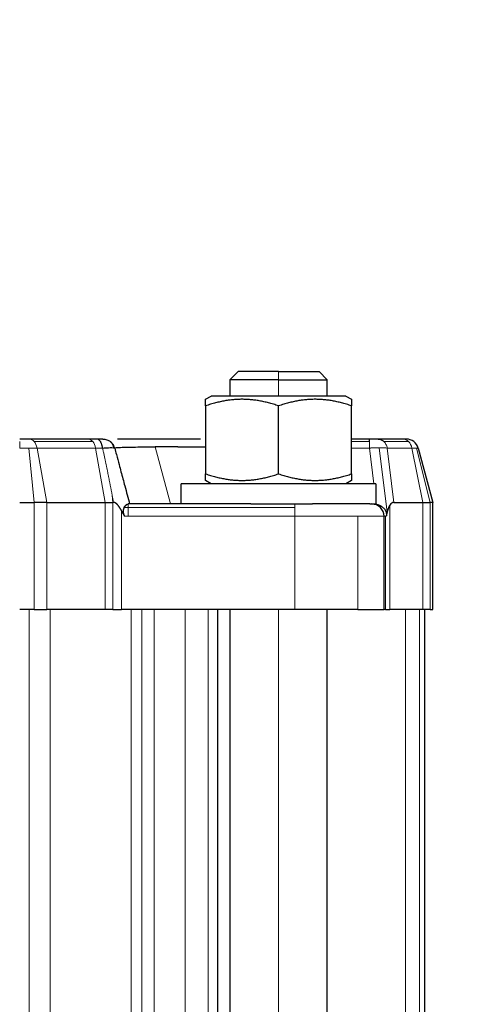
# Model space of a CAD drawing. Header units: inches. Extents: x 0 to 20790, y -12 to 14700.
# Tile 328 of 441: x 9191 to 9246, y 11954 to 12075. Entities that reach past the tile are written whole.
import ezdxf

# ---------------------------------------------------------------- set-up
doc = ezdxf.new("R2010")
doc.units = ezdxf.units.IN
doc.layers.add('1', color=7, linetype='Continuous', true_color=0xffffff)
doc.layers.add('254', color=7, linetype='Continuous', true_color=0xffffff)
doc.styles.add('latin_extended', font='simplex.shx')
doc.dimstyles.get("Standard").update_dxf_attribs({"dimtxt": 0.18, "dimasz": 0.18, "dimexe": 0.18, "dimexo": 0.0625, "dimgap": 0.09, "dimtad": 0, "dimtih": 1, "dimtoh": 1, "dimdec": 4, "dimzin": 0, "dimdsep": 46, "dimtxsty": 'Standard', "dimcen": 0.09, "dimadec": 0, "dimazin": 0, "dimtfac": 1, "dimtdec": 4, "dimtofl": 0, "dimtmove": 0, "dimatfit": 3, "dimfxl": 1, "dimtolj": 1, "dimtzin": 0, "dimarcsym": 0})

# ---------------------------------------------------------------- blocks, each defined once
blk = doc.blocks.new('_U0')
at = {"layer": '254', "color": 3, "linetype": 'Continuous', "lineweight": 13, "transparency": 16777216}
for p, q in [((8993.8, 11800.44), (8993.8, 13273.44)), ((11436.85, 10385.83), (11436.85, 13273.44)), ((9116.3, 13238.44), (11314.35, 13238.44))]:
    blk.add_line(p, q, dxfattribs=at)
at = {"layer": '254', "color": 3, "transparency": 16777216}
for points in [[(9116.3, 13258.86), (9116.3, 13218.02), (8993.8, 13238.44)], [(11314.35, 13218.02), (11314.35, 13258.86), (11436.85, 13238.44)]]:
    blk.add_solid(points, dxfattribs=at)
at = {"layer": 'Defpoints', "color": 0, "transparency": 16777216}
for p in [(11436.85, 13238.44), (8993.8, 11765.44), (11436.85, 10350.83)]:
    blk.add_point(p, dxfattribs=at)
at = {"layer": '254', "color": 2, "lineweight": 13, "transparency": 16777216, "insert": (9999.49, 13422.19), "char_height": 122.5, "attachment_point": 1, "style": 'latin_extended'}
blk.add_mtext('\\A1;2443', dxfattribs=at)

msp = doc.modelspace()

# ---------------------------------------------------------------- linework, layer by layer
at = {"layer": '1', "color": 2, "linetype": 'Continuous', "lineweight": 25}
for p, q in [((9217.798, 12031.742), (9216.798, 12030.742)), ((9222.798, 12031.742), (9217.798, 12031.742)), ((9222.798, 12031.742), (9227.798, 12031.742)), ((9228.798, 12030.742), (9227.798, 12031.742)), ((9222.798, 12030.742), (9216.798, 12030.742)), ((9216.798, 12030.742), (9216.798, 12028.742)), ((9222.798, 12030.742), (9228.798, 12030.742)), ((9228.798, 12028.742), (9228.798, 12030.742)), ((9213.795, 12028.336), (9214.498, 12028.742)), ((9231.098, 12028.742), (9214.498, 12028.742)), ((9231.098, 12028.742), (9231.8, 12028.336)), ((9213.795, 12027.532), (9213.795, 12019.151)), ((9222.798, 12019.151), (9222.798, 12027.532)), ((9231.8, 12019.151), (9231.8, 12027.532)), ((9192.06, 12023.442), (9190.887, 12023.442)), ((9199.282, 12023.442), (9192.06, 12023.442)), ((9200.404, 12023.442), (9199.282, 12023.442)), ((9233.992, 12023.442), (9231.8, 12023.442)), ((9233.992, 12023.132), (9233.992, 12023.441)), ((9238.133, 12023.442), (9235.092, 12023.442)), ((9238.557, 12023.442), (9238.133, 12023.442)), ((9240.006, 12022.33), (9241.798, 12015.642)), ((9214.498, 12017.942), (9213.795, 12018.347)), ((9231.8, 12018.347), (9231.098, 12017.942)), ((9234.798, 12017.942), (9210.798, 12017.942)), ((9210.798, 12015.442), (9210.798, 12017.942)), ((9234.798, 12017.942), (9234.798, 12015.442)), ((9190.887, 12015.642), (9192.672, 12015.642)), ((9194.221, 12015.642), (9192.672, 12015.642)), ((9194.221, 12015.642), (9201.444, 12015.642)), ((9201.444, 12015.642), (9202.373, 12015.642)), ((9202.45, 12015.642), (9202.373, 12015.642)), ((9237.017, 12015.642), (9240.594, 12015.642)), ((9240.594, 12015.642), (9241.487, 12015.642)), ((9241.798, 12015.642), (9241.487, 12015.642)), ((9241.798, 12002.442), (9241.798, 12015.642)), ((9219.37, 12015.442), (9204.257, 12015.442)), ((9219.37, 12015.442), (9226.992, 12015.442)), ((9234.041, 12015.442), (9226.992, 12015.442)), ((9234.041, 12015.442), (9234.798, 12015.442)), ((9235.798, 12002.442), (9235.798, 12013.942)), ((9192.672, 12002.442), (9190.887, 12002.442)), ((9192.672, 12002.442), (9194.221, 12002.442)), ((9201.444, 12002.442), (9194.221, 12002.442)), ((9202.373, 12002.442), (9201.444, 12002.442)), ((9202.373, 12002.442), (9203.444, 12002.442)), ((9224.798, 12002.442), (9203.444, 12002.442)), ((9215.298, 11875.442), (9215.298, 12002.442)), ((9216.798, 12002.44), (9216.798, 11875.443)), ((9232.576, 12002.442), (9224.798, 12002.442)), ((9228.798, 11875.443), (9228.798, 12002.44)), ((9232.576, 12002.442), (9235.798, 12002.442)), ((9235.984, 12002.442), (9235.798, 12002.442)), ((9235.984, 12002.442), (9236.52, 12002.442)), ((9240.594, 12002.442), (9236.52, 12002.442)), ((9241.487, 12002.442), (9240.594, 12002.442)), ((9240.798, 12002.442), (9240.798, 11875.442)), ((9241.487, 12002.442), (9241.798, 12002.442))]:
    msp.add_line(p, q, dxfattribs=at)
at = {"layer": '1', "color": 110, "linetype": 'Continuous', "lineweight": 13}
for p, q in [((9222.798, 12031.742), (9222.798, 12030.742)), ((9222.798, 12028.742), (9222.798, 12030.742)), ((9190.887, 12022.33), (9190.887, 12023.132)), ((9192.669, 12023.132), (9199.891, 12023.132)), ((9231.8, 12023.132), (9233.992, 12023.132)), ((9235.786, 12023.132), (9238.827, 12023.132)), ((9192.032, 12022.33), (9190.887, 12022.33)), ((9192.032, 12022.33), (9193.026, 12022.33)), ((9192.672, 12015.642), (9192.032, 12022.33)), ((9193.026, 12022.33), (9200.249, 12022.33)), ((9193.026, 12022.33), (9194.221, 12015.642)), ((9201.11, 12022.33), (9200.249, 12022.33)), ((9200.249, 12022.33), (9201.444, 12015.642)), ((9207.581, 12022.473), (9209.465, 12015.442)), ((9231.8, 12022.33), (9233.992, 12022.33)), ((9233.992, 12022.33), (9234.533, 12017.942)), ((9236.177, 12014.431), (9235.199, 12022.366)), ((9236.192, 12022.33), (9239.233, 12022.33)), ((9236.192, 12022.33), (9237.017, 12015.642)), ((9239.806, 12022.33), (9239.233, 12022.33)), ((9239.233, 12022.33), (9240.594, 12015.642)), ((9239.806, 12022.33), (9240.006, 12022.33)), ((9241.487, 12015.642), (9239.806, 12022.33)), ((9192.672, 12015.642), (9192.672, 12002.442)), ((9194.221, 12002.442), (9194.221, 12015.642)), ((9201.444, 12015.642), (9201.444, 12002.442)), ((9202.373, 12015.642), (9202.289, 12016.518)), ((9202.373, 12015.642), (9202.373, 12002.442)), ((9234.798, 12015.793), (9234.844, 12015.414)), ((9240.594, 12002.442), (9240.594, 12015.642)), ((9241.487, 12015.642), (9241.487, 12002.442)), ((9203.444, 12002.442), (9203.444, 12014.613)), ((9204.257, 12015.002), (9203.762, 12015.002)), ((9204.257, 12015.442), (9204.257, 12015.002)), ((9204.257, 12013.942), (9204.257, 12015.002)), ((9204.257, 12015.002), (9224.798, 12015.002)), ((9224.798, 12015.002), (9224.798, 12015.442)), ((9224.798, 12015.002), (9224.798, 12013.942)), ((9236.52, 12002.442), (9236.52, 12015.304)), ((9203.801, 12013.942), (9204.257, 12013.942)), ((9204.257, 12013.942), (9224.798, 12013.942)), ((9224.798, 12013.942), (9224.798, 12002.442)), ((9224.798, 12013.942), (9232.576, 12013.942)), ((9235.798, 12013.942), (9232.576, 12013.942)), ((9232.576, 12013.942), (9232.576, 12002.442)), ((9235.798, 12013.942), (9235.984, 12013.942)), ((9236.075, 12013.942), (9235.984, 12013.942)), ((9235.984, 12013.942), (9235.984, 12002.442)), ((9192.046, 11875.442), (9192.046, 12002.442)), ((9194.641, 12002.442), (9194.641, 11875.442)), ((9204.626, 12002.442), (9204.626, 11875.442)), ((9205.924, 11875.442), (9205.924, 12002.442)), ((9207.455, 11875.442), (9207.455, 12002.442)), ((9211.298, 12002.442), (9211.298, 11875.442)), ((9214.126, 11875.442), (9214.126, 12002.442)), ((9222.798, 11875.443), (9222.798, 12002.44)), ((9238.455, 12002.442), (9238.455, 11875.442)), ((9240.189, 11875.442), (9240.189, 12002.442))]:
    msp.add_line(p, q, dxfattribs=at)
at = {"layer": '1', "color": 2, "linetype": 'Continuous', "lineweight": 25}
for centre, start, end in [((9238.557, 12021.942), 52.5, 90), ((9238.557, 12021.942), 15, 52.5), ((9234.298, 12013.942), 45, 90), ((9234.298, 12013.942), 0, 45)]:
    msp.add_arc(centre, 1.5, start, end, dxfattribs=at)
at = {"layer": '1', "color": 110, "linetype": 'Continuous', "lineweight": 13}
for centre, major_axis, ratio, start_param, end_param in [((9192.06, 12021.942), (0, 1.5), 0.6667949, 5.6286868, 6.2831853), ((9192.06, 12021.942), (0, -1.5), 0.6667949, 1.8325957, 2.4870942), ((9199.282, 12021.942), (0, -1.5), 0.6667949, 2.4870942, 3.1415927), ((9199.282, 12021.942), (0, -1.5), 0.6667949, 1.8325957, 2.4870942), ((9238.133, 12021.942), (0, -1.5), 0.7592566, 2.4870942, 3.1415927), ((9238.133, 12021.942), (0, -1.5), 0.7592566, 1.8325957, 2.4870942)]:
    msp.add_ellipse(centre, major_axis=major_axis, ratio=ratio, start_param=start_param, end_param=end_param, dxfattribs=at)
at = {"layer": '1', "color": 2, "linetype": 'Continuous', "lineweight": 25}
msp.add_ellipse((9236.149, 12004.05), major_axis=(0.893, 11.59), ratio=0.1686542, start_param=0.0129914, end_param=0.2550427, dxfattribs=at)
for points, weights, degree in [([(9213.795, 12027.532), (9213.795, 12028.336), (9213.795, 12028.336)], [1, 1.07729320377, 1.07735022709], 2), ([(9222.798, 12027.532), (9218.297, 12029.032), (9213.795, 12027.532)], [1, 1.15470053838, 1], 2), ([(9231.8, 12027.532), (9227.299, 12029.032), (9222.798, 12027.532)], [1, 1.15470053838, 1], 2), ([(9231.8, 12028.336), (9231.8, 12027.532)], [1.07735026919, 1], 1), ([(9201.11, 12022.33), (9200.964, 12023.442), (9200.404, 12023.442)], [0.795987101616, 0.660239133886, 0.870087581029], 2), ([(9213.795, 12018.347), (9213.795, 12019.151)], [1.07735026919, 1], 1), ([(9213.795, 12019.151), (9218.297, 12017.651), (9222.798, 12019.151)], [1, 1.15470053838, 1], 2), ([(9222.798, 12019.151), (9227.299, 12017.651), (9231.8, 12019.151)], [1, 1.15470053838, 1], 2), ([(9231.8, 12019.151), (9231.8, 12018.347), (9231.8, 12018.347)], [1, 1.07729320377, 1.07735022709], 2)]:
    msp.add_rational_spline(points, weights, degree=degree, dxfattribs=at)
for points, knots in [([(9201.147, 12023.442), (9201.146, 12023.442), (9201.143, 12023.442), (9201.116, 12023.442), (9201.064, 12023.442), (9200.924, 12023.442), (9200.851, 12023.442), (9200.705, 12023.442), (9200.637, 12023.442), (9200.513, 12023.442), (9200.459, 12023.442), (9200.404, 12023.442)], [0, 0, 0, 0, 0.1024898, 0.1024898, 0.4491632, 0.4491632, 0.6967871, 0.6967871, 0.8736613, 0.8736613, 1, 1, 1, 1]), ([(9201.147, 12023.442), (9201.229, 12023.442), (9201.31, 12023.435), (9201.472, 12023.408), (9201.551, 12023.388), (9201.706, 12023.336), (9201.782, 12023.303), (9201.926, 12023.226), (9201.995, 12023.181), (9202.06, 12023.132)], [0, 0, 0, 0, 0.25, 0.25, 0.5, 0.5, 0.75, 0.75, 1, 1, 1, 1]), ([(9202.596, 12022.33), (9202.539, 12022.541), (9202.384, 12022.838), (9202.146, 12023.065), (9202.06, 12023.131)], [0, 0, 0, 0, 0.6666656, 1, 1, 1, 1]), ([(9213.182, 12023.442), (9211.699, 12023.442), (9207.896, 12023.442), (9204.635, 12023.442), (9203.162, 12023.442), (9202.946, 12023.442)], [0, 0, 0, 0, 0.3302552, 0.8934633, 1, 1, 1, 1]), ([(9235.092, 12023.442), (9234.993, 12023.442), (9234.756, 12023.442), (9234.367, 12023.442), (9234.103, 12023.442), (9233.992, 12023.442)], [0, 0, 0, 0, 0.3659698, 0.7358208, 1, 1, 1, 1]), ([(9235.092, 12023.442), (9235.154, 12023.442), (9235.216, 12023.435), (9235.339, 12023.408), (9235.4, 12023.388), (9235.517, 12023.336), (9235.574, 12023.303), (9235.684, 12023.226), (9235.736, 12023.181), (9235.786, 12023.132)], [0, 0, 0, 0, 0.25, 0.25, 0.5, 0.5, 0.75, 0.75, 1, 1, 1, 1]), ([(9201.11, 12022.33), (9201.371, 12022.352), (9201.814, 12022.382), (9202.133, 12022.388), (9202.416, 12022.384), (9202.558, 12022.368), (9202.593, 12022.338), (9202.596, 12022.33)], [0, 0, 0, 0, 0.299997, 0.5449981, 0.5449981, 0.8879995, 1, 1, 1, 1]), ([(9202.596, 12022.33), (9202.589, 12022.355), (9202.903, 12022.409), (9204.535, 12022.461), (9206.527, 12022.473), (9207.582, 12022.473)], [0, 0, 0, 0, 0.2788402, 0.6692164, 1, 1, 1, 1]), ([(9202.596, 12022.33), (9202.667, 12022.062), (9202.739, 12021.794), (9202.921, 12021.117), (9203.03, 12020.708), (9203.218, 12020.007), (9203.296, 12019.715), (9203.531, 12018.839), (9203.687, 12018.256), (9204.043, 12016.928), (9204.242, 12016.185), (9204.441, 12015.442)], [0, 0, 0, 0, 0.116466, 0.116466, 0.2943263, 0.2943263, 0.4213693, 0.4213693, 0.6754554, 0.6754554, 1, 1, 1, 1]), ([(9209.831, 12022.466), (9209.813, 12022.466), (9209.778, 12022.466), (9209.726, 12022.467), (9209.674, 12022.467), (9209.622, 12022.467), (9209.571, 12022.468), (9209.519, 12022.468), (9209.468, 12022.468), (9209.416, 12022.468), (9209.365, 12022.469), (9209.314, 12022.469), (9209.263, 12022.469), (9209.213, 12022.469), (9209.162, 12022.47), (9209.112, 12022.47), (9209.061, 12022.47), (9209.011, 12022.47), (9208.961, 12022.47), (9208.912, 12022.471), (9208.862, 12022.471), (9208.812, 12022.471), (9208.763, 12022.471), (9208.714, 12022.471), (9208.665, 12022.471), (9208.616, 12022.471), (9208.567, 12022.472), (9208.519, 12022.472), (9208.47, 12022.472), (9208.422, 12022.472), (9208.374, 12022.472), (9208.326, 12022.472), (9208.278, 12022.472), (9208.231, 12022.472), (9208.183, 12022.472), (9208.136, 12022.472), (9208.089, 12022.473), (9208.042, 12022.473), (9207.995, 12022.473), (9207.948, 12022.473), (9207.902, 12022.473), (9207.856, 12022.473), (9207.809, 12022.473), (9207.763, 12022.473), (9207.718, 12022.473), (9207.672, 12022.473), (9207.626, 12022.473), (9207.596, 12022.473), (9207.581, 12022.473)], [0, 0, 0, 0, 0.0217261, 0.0434521, 0.065178, 0.0869039, 0.1086299, 0.130356, 0.1520821, 0.1738085, 0.1955351, 0.217262, 0.2389892, 0.2607167, 0.2824447, 0.3041731, 0.325902, 0.3476315, 0.3693616, 0.3910923, 0.4128237, 0.4345558, 0.4562887, 0.4780224, 0.4997571, 0.5214926, 0.5432291, 0.5649666, 0.5867051, 0.6084448, 0.6301856, 0.6519276, 0.6736709, 0.6954154, 0.7171613, 0.7389086, 0.7606572, 0.7824074, 0.8041591, 0.8259123, 0.8476671, 0.8694236, 0.8911818, 0.9129418, 0.9347035, 0.9564671, 0.9782326, 1, 1, 1, 1]), ([(9213.754, 12022.427), (9213.738, 12022.427), (9213.701, 12022.428), (9213.644, 12022.428), (9213.582, 12022.429), (9213.52, 12022.43), (9213.459, 12022.431), (9213.397, 12022.431), (9213.336, 12022.432), (9213.275, 12022.433), (9213.214, 12022.434), (9213.153, 12022.434), (9213.092, 12022.435), (9213.031, 12022.436), (9212.971, 12022.437), (9212.91, 12022.437), (9212.85, 12022.438), (9212.79, 12022.439), (9212.73, 12022.439), (9212.67, 12022.44), (9212.611, 12022.441), (9212.551, 12022.441), (9212.492, 12022.442), (9212.433, 12022.443), (9212.374, 12022.443), (9212.315, 12022.444), (9212.256, 12022.445), (9212.198, 12022.445), (9212.139, 12022.446), (9212.081, 12022.447), (9212.023, 12022.447), (9211.965, 12022.448), (9211.907, 12022.448), (9211.85, 12022.449), (9211.792, 12022.45), (9211.735, 12022.45), (9211.678, 12022.451), (9211.621, 12022.451), (9211.564, 12022.452), (9211.507, 12022.453), (9211.45, 12022.453), (9211.394, 12022.454), (9211.338, 12022.454), (9211.282, 12022.455), (9211.226, 12022.455), (9211.17, 12022.456), (9211.115, 12022.456), (9211.059, 12022.457), (9211.004, 12022.457), (9210.949, 12022.458), (9210.894, 12022.458), (9210.839, 12022.459), (9210.785, 12022.459), (9210.73, 12022.46), (9210.676, 12022.46), (9210.622, 12022.46), (9210.568, 12022.461), (9210.514, 12022.461), (9210.46, 12022.462), (9210.407, 12022.462), (9210.354, 12022.463), (9210.301, 12022.463), (9210.248, 12022.463), (9210.195, 12022.464), (9210.142, 12022.464), (9210.09, 12022.464), (9210.038, 12022.465), (9209.986, 12022.465), (9209.934, 12022.465), (9209.882, 12022.466), (9209.848, 12022.466), (9209.831, 12022.466)], [0, 0, 0, 0, 0.0114583, 0.0263854, 0.0413003, 0.0562031, 0.0710936, 0.085972, 0.1008383, 0.1156925, 0.1305347, 0.1453648, 0.1601828, 0.1749889, 0.189783, 0.2045652, 0.2193355, 0.2340939, 0.2488404, 0.2635751, 0.278298, 0.2930091, 0.3077084, 0.3223961, 0.337072, 0.3517363, 0.3663889, 0.3810299, 0.3956593, 0.4102772, 0.4248835, 0.4394783, 0.4540617, 0.4686336, 0.483194, 0.4977431, 0.5122808, 0.5268071, 0.5413222, 0.5558259, 0.5703184, 0.5847997, 0.5992698, 0.6137287, 0.6281764, 0.642613, 0.6570386, 0.6714531, 0.6858565, 0.700249, 0.7146304, 0.729001, 0.7433606, 0.7577093, 0.7720472, 0.7863742, 0.8006904, 0.8149959, 0.8292906, 0.8435746, 0.857848, 0.8721106, 0.8863627, 0.9006041, 0.914835, 0.9290553, 0.9432651, 0.9574645, 0.9716534, 0.9858319, 1, 1, 1, 1]), ([(9202.855, 12015.442), (9202.85, 12015.446), (9202.842, 12015.453), (9202.829, 12015.465), (9202.816, 12015.476), (9202.803, 12015.487), (9202.79, 12015.498), (9202.777, 12015.508), (9202.765, 12015.517), (9202.752, 12015.527), (9202.739, 12015.536), (9202.727, 12015.544), (9202.714, 12015.553), (9202.702, 12015.561), (9202.689, 12015.568), (9202.677, 12015.575), (9202.664, 12015.582), (9202.652, 12015.588), (9202.64, 12015.595), (9202.627, 12015.6), (9202.615, 12015.606), (9202.603, 12015.611), (9202.591, 12015.615), (9202.579, 12015.619), (9202.567, 12015.623), (9202.555, 12015.627), (9202.543, 12015.63), (9202.532, 12015.633), (9202.52, 12015.635), (9202.508, 12015.637), (9202.496, 12015.639), (9202.485, 12015.64), (9202.473, 12015.641), (9202.462, 12015.641), (9202.454, 12015.642), (9202.45, 12015.642)], [0, 0, 0, 0, 0.037567, 0.0745658, 0.1110041, 0.1468898, 0.1822312, 0.2170373, 0.251317, 0.28508, 0.3183364, 0.3510966, 0.3833717, 0.4151731, 0.4465129, 0.4774036, 0.5078583, 0.5378907, 0.5675151, 0.5967463, 0.6255998, 0.6540917, 0.6822387, 0.7100581, 0.7375679, 0.7647867, 0.7917335, 0.8184282, 0.844891, 0.8711429, 0.8972051, 0.9230994, 0.9488482, 0.9744741, 1, 1, 1, 1]), ([(9203.444, 12014.613), (9203.438, 12014.625), (9203.425, 12014.648), (9203.406, 12014.682), (9203.387, 12014.716), (9203.368, 12014.749), (9203.349, 12014.781), (9203.33, 12014.812), (9203.311, 12014.844), (9203.293, 12014.874), (9203.274, 12014.904), (9203.256, 12014.933), (9203.237, 12014.962), (9203.219, 12014.99), (9203.201, 12015.018), (9203.183, 12015.044), (9203.165, 12015.071), (9203.147, 12015.096), (9203.129, 12015.122), (9203.111, 12015.146), (9203.093, 12015.17), (9203.076, 12015.193), (9203.058, 12015.216), (9203.041, 12015.238), (9203.023, 12015.26), (9203.006, 12015.28), (9202.989, 12015.301), (9202.972, 12015.32), (9202.955, 12015.34), (9202.938, 12015.358), (9202.921, 12015.376), (9202.905, 12015.393), (9202.888, 12015.41), (9202.871, 12015.426), (9202.86, 12015.436), (9202.855, 12015.442)], [0, 0, 0, 0, 0.0387639, 0.0769793, 0.1146472, 0.1517692, 0.1883466, 0.2243809, 0.2598735, 0.2948262, 0.3292406, 0.3631184, 0.3964615, 0.4292719, 0.4615515, 0.4933025, 0.5245272, 0.5552279, 0.585407, 0.6150673, 0.6442114, 0.6728422, 0.7009629, 0.7285766, 0.7556867, 0.7822969, 0.808411, 0.8340329, 0.859167, 0.8838177, 0.9079899, 0.9316887, 0.9549195, 0.9776878, 1, 1, 1, 1]), ([(9203.444, 12014.613), (9203.457, 12014.59), (9203.483, 12014.542), (9203.522, 12014.47), (9203.562, 12014.397), (9203.601, 12014.323), (9203.641, 12014.248), (9203.681, 12014.173), (9203.721, 12014.097), (9203.761, 12014.019), (9203.787, 12013.968), (9203.801, 12013.942)], [0, 0, 0, 0, 0.1068065, 0.2146863, 0.3236407, 0.4336709, 0.5447781, 0.6569634, 0.770228, 0.8845731, 1, 1, 1, 1]), ([(9203.762, 12015.002), (9203.76, 12014.998), (9203.756, 12014.989), (9203.75, 12014.976), (9203.743, 12014.963), (9203.737, 12014.949), (9203.732, 12014.936), (9203.726, 12014.923), (9203.721, 12014.909), (9203.716, 12014.896), (9203.711, 12014.883), (9203.706, 12014.869), (9203.701, 12014.856), (9203.697, 12014.843), (9203.693, 12014.829), (9203.689, 12014.816), (9203.685, 12014.803), (9203.681, 12014.79), (9203.668, 12014.739), (9203.651, 12014.648), (9203.643, 12014.511), (9203.654, 12014.368), (9203.677, 12014.261), (9203.697, 12014.193), (9203.707, 12014.162), (9203.718, 12014.131), (9203.729, 12014.1), (9203.742, 12014.069), (9203.755, 12014.037), (9203.769, 12014.006), (9203.785, 12013.974), (9203.795, 12013.952), (9203.801, 12013.942)], [0, 0, 0, 0, 0.016182, 0.0321771, 0.0479862, 0.06361, 0.0790491, 0.0943043, 0.1093765, 0.1242664, 0.1389749, 0.1535029, 0.1678513, 0.1820211, 0.1960133, 0.2098288, 0.2234689, 0.2369344, 0.2502267, 0.3785727, 0.4993821, 0.6240076, 0.7494665, 0.775694, 0.8022875, 0.8292636, 0.8566383, 0.8844267, 0.9126435, 0.9413026, 0.9704172, 1, 1, 1, 1]), ([(9203.762, 12015.002), (9203.765, 12015.007), (9203.769, 12015.015), (9203.776, 12015.028), (9203.783, 12015.041), (9203.79, 12015.054), (9203.797, 12015.066), (9203.804, 12015.078), (9203.811, 12015.09), (9203.819, 12015.102), (9203.826, 12015.114), (9203.834, 12015.126), (9203.841, 12015.137), (9203.849, 12015.148), (9203.857, 12015.159), (9203.865, 12015.17), (9203.873, 12015.181), (9203.881, 12015.191), (9203.889, 12015.202), (9203.897, 12015.212), (9203.906, 12015.222), (9203.914, 12015.232), (9203.922, 12015.241), (9203.931, 12015.251), (9203.939, 12015.26), (9203.948, 12015.269), (9203.957, 12015.278), (9203.965, 12015.287), (9203.974, 12015.295), (9203.983, 12015.303), (9203.992, 12015.311), (9204.001, 12015.319), (9204.012, 12015.329), (9204.026, 12015.341), (9204.043, 12015.354), (9204.059, 12015.366), (9204.075, 12015.377), (9204.091, 12015.387), (9204.107, 12015.397), (9204.123, 12015.405), (9204.138, 12015.413), (9204.154, 12015.42), (9204.169, 12015.426), (9204.184, 12015.431), (9204.199, 12015.435), (9204.214, 12015.438), (9204.229, 12015.44), (9204.243, 12015.441), (9204.252, 12015.442), (9204.257, 12015.442)], [0, 0, 0, 0, 0.0154731, 0.0309682, 0.0464874, 0.0620331, 0.0776072, 0.0932121, 0.1088498, 0.1245225, 0.1402323, 0.1559813, 0.1717717, 0.1876056, 0.203485, 0.219412, 0.2353886, 0.2514169, 0.2674988, 0.2836365, 0.2998319, 0.3160869, 0.3324036, 0.3487837, 0.3652294, 0.3817423, 0.3983245, 0.4149778, 0.431704, 0.448505, 0.4653824, 0.4823382, 0.4993741, 0.5311316, 0.5627652, 0.5942877, 0.6257118, 0.6570505, 0.6883171, 0.7195248, 0.7506871, 0.7818176, 0.8129299, 0.8440379, 0.8751554, 0.9062964, 0.9374748, 0.9687047, 1, 1, 1, 1]), ([(9234.844, 12015.414), (9234.851, 12015.413), (9234.864, 12015.41), (9234.883, 12015.406), (9234.903, 12015.402), (9234.922, 12015.398), (9234.941, 12015.393), (9234.96, 12015.388), (9234.979, 12015.383), (9234.998, 12015.378), (9235.017, 12015.373), (9235.036, 12015.367), (9235.055, 12015.361), (9235.074, 12015.355), (9235.092, 12015.349), (9235.111, 12015.342), (9235.129, 12015.335), (9235.148, 12015.328), (9235.166, 12015.321), (9235.185, 12015.314), (9235.203, 12015.306), (9235.221, 12015.298), (9235.239, 12015.29), (9235.257, 12015.282), (9235.275, 12015.273), (9235.293, 12015.265), (9235.311, 12015.256), (9235.328, 12015.247), (9235.346, 12015.237), (9235.363, 12015.228), (9235.416, 12015.199), (9235.499, 12015.147), (9235.609, 12015.067), (9235.708, 12014.981), (9235.801, 12014.886), (9235.885, 12014.782), (9235.957, 12014.671), (9236.014, 12014.557), (9236.049, 12014.458), (9236.07, 12014.377), (9236.082, 12014.315), (9236.09, 12014.252), (9236.094, 12014.198), (9236.094, 12014.154), (9236.094, 12014.119), (9236.092, 12014.084), (9236.09, 12014.049), (9236.086, 12014.014), (9236.081, 12013.978), (9236.077, 12013.954), (9236.075, 12013.942)], [0, 0, 0, 0, 0.0092075, 0.0184041, 0.027591, 0.0367689, 0.045939, 0.0551022, 0.0642594, 0.0734117, 0.08256, 0.0917054, 0.1008488, 0.1099912, 0.1191336, 0.128277, 0.1374224, 0.1465707, 0.155723, 0.1648802, 0.1740433, 0.1832134, 0.1923913, 0.2015781, 0.2107747, 0.2199821, 0.2292013, 0.2384332, 0.2476789, 0.2569392, 0.2662151, 0.3308299, 0.3934493, 0.4544502, 0.5142406, 0.5783641, 0.639584, 0.6987128, 0.7566512, 0.7868333, 0.8171471, 0.8473814, 0.8781667, 0.8948505, 0.9117472, 0.9288738, 0.9462469, 0.9638823, 0.9817952, 1, 1, 1, 1]), ([(9236.177, 12014.431), (9236.171, 12014.407), (9236.165, 12014.382), (9236.128, 12014.222), (9236.1, 12014.083), (9236.075, 12013.942)], [0, 0, 0, 0, 0.1530175, 0.1530175, 1, 1, 1, 1]), ([(9236.52, 12015.304), (9236.517, 12015.3), (9236.512, 12015.293), (9236.504, 12015.281), (9236.496, 12015.27), (9236.487, 12015.258), (9236.479, 12015.246), (9236.471, 12015.233), (9236.463, 12015.22), (9236.455, 12015.206), (9236.447, 12015.193), (9236.44, 12015.178), (9236.432, 12015.164), (9236.424, 12015.149), (9236.416, 12015.134), (9236.408, 12015.118), (9236.4, 12015.102), (9236.393, 12015.086), (9236.385, 12015.069), (9236.377, 12015.052), (9236.37, 12015.035), (9236.362, 12015.017), (9236.354, 12014.999), (9236.347, 12014.981), (9236.339, 12014.962), (9236.332, 12014.943), (9236.324, 12014.923), (9236.317, 12014.904), (9236.31, 12014.883), (9236.302, 12014.863), (9236.295, 12014.842), (9236.288, 12014.821), (9236.281, 12014.799), (9236.273, 12014.777), (9236.266, 12014.755), (9236.259, 12014.732), (9236.252, 12014.709), (9236.245, 12014.685), (9236.238, 12014.661), (9236.231, 12014.637), (9236.224, 12014.613), (9236.217, 12014.588), (9236.21, 12014.563), (9236.204, 12014.537), (9236.197, 12014.511), (9236.19, 12014.485), (9236.183, 12014.458), (9236.179, 12014.44), (9236.177, 12014.431)], [0, 0, 0, 0, 0.0156161, 0.03147, 0.0475651, 0.0639049, 0.0804926, 0.0973312, 0.1144237, 0.1317729, 0.1493815, 0.167252, 0.185387, 0.2037887, 0.2224595, 0.2414015, 0.2606167, 0.2801071, 0.2998747, 0.3199212, 0.3402484, 0.3608579, 0.3817514, 0.4029305, 0.4243965, 0.4461509, 0.468195, 0.4905303, 0.5131578, 0.536079, 0.5592948, 0.5828065, 0.6066151, 0.6307216, 0.6551271, 0.6798325, 0.7048388, 0.7301468, 0.7557575, 0.7816716, 0.8078899, 0.8344133, 0.8612425, 0.8883782, 0.9158212, 0.943572, 0.9716314, 1, 1, 1, 1])]:
    msp.add_open_spline(points, degree=3, knots=knots, dxfattribs=at)
for points in [[(9202.484, 12022.372), (9202.455, 12022.818), (9202.06, 12023.132)], [(9234.543, 12015.442), (9234.696, 12015.441), (9234.844, 12015.414)]]:
    msp.add_open_spline(points, degree=2, dxfattribs=at)
at = {"layer": '1', "color": 110, "linetype": 'Continuous', "lineweight": 13}
for points, knots in [([(9233.992, 12022.33), (9233.992, 12022.409), (9233.992, 12022.486), (9233.992, 12022.635), (9233.992, 12022.707), (9233.992, 12022.843), (9233.992, 12022.907), (9233.992, 12023.027), (9233.992, 12023.082), (9233.992, 12023.132)], [0, 0, 0, 0, 0.25, 0.25, 0.5, 0.5, 0.75, 0.75, 1, 1, 1, 1]), ([(9236.192, 12022.33), (9236.16, 12022.488), (9236.108, 12022.639), (9236.005, 12022.843), (9235.966, 12022.907), (9235.881, 12023.027), (9235.835, 12023.082), (9235.786, 12023.132)], [0, 0, 0, 0, 0.5, 0.5, 0.75, 0.75, 1, 1, 1, 1]), ([(9202.289, 12016.518), (9202.279, 12016.574), (9202.258, 12016.686), (9202.226, 12016.855), (9202.194, 12017.026), (9202.161, 12017.198), (9202.128, 12017.371), (9202.094, 12017.545), (9202.06, 12017.721), (9202.026, 12017.898), (9201.991, 12018.076), (9201.955, 12018.256), (9201.919, 12018.437), (9201.883, 12018.619), (9201.846, 12018.803), (9201.809, 12018.988), (9201.772, 12019.174), (9201.734, 12019.361), (9201.695, 12019.55), (9201.656, 12019.74), (9201.617, 12019.932), (9201.577, 12020.124), (9201.537, 12020.318), (9201.496, 12020.514), (9201.455, 12020.71), (9201.413, 12020.908), (9201.371, 12021.107), (9201.328, 12021.308), (9201.286, 12021.51), (9201.242, 12021.713), (9201.198, 12021.917), (9201.154, 12022.123), (9201.124, 12022.261), (9201.11, 12022.33)], [0, 0, 0, 0, 0.0288897, 0.0580041, 0.0873432, 0.1169069, 0.1466952, 0.1767082, 0.2069458, 0.2374079, 0.2680947, 0.2990061, 0.3301421, 0.3615026, 0.3930876, 0.4248972, 0.4569314, 0.48919, 0.5216731, 0.5543807, 0.5873128, 0.6204693, 0.6538503, 0.6874557, 0.7212854, 0.7553396, 0.7896181, 0.824121, 0.8588482, 0.8937998, 0.9289756, 0.9643757, 1, 1, 1, 1]), ([(9235.199, 12022.366), (9235.191, 12022.366), (9235.175, 12022.366), (9235.15, 12022.366), (9235.126, 12022.366), (9235.101, 12022.366), (9235.076, 12022.365), (9235.051, 12022.365), (9235.026, 12022.365), (9235.001, 12022.365), (9234.976, 12022.365), (9234.951, 12022.364), (9234.926, 12022.364), (9234.9, 12022.363), (9234.875, 12022.363), (9234.849, 12022.363), (9234.823, 12022.362), (9234.797, 12022.362), (9234.771, 12022.361), (9234.745, 12022.36), (9234.719, 12022.36), (9234.693, 12022.359), (9234.667, 12022.358), (9234.641, 12022.358), (9234.614, 12022.357), (9234.588, 12022.356), (9234.561, 12022.355), (9234.535, 12022.354), (9234.508, 12022.354), (9234.481, 12022.353), (9234.455, 12022.352), (9234.428, 12022.351), (9234.401, 12022.35), (9234.374, 12022.348), (9234.347, 12022.347), (9234.32, 12022.346), (9234.293, 12022.345), (9234.266, 12022.344), (9234.238, 12022.343), (9234.211, 12022.341), (9234.184, 12022.34), (9234.157, 12022.339), (9234.129, 12022.337), (9234.102, 12022.336), (9234.075, 12022.334), (9234.047, 12022.333), (9234.02, 12022.331), (9234.001, 12022.33), (9233.992, 12022.33)], [0, 0, 0, 0, 0.021415, 0.0428438, 0.0642866, 0.0857433, 0.1072139, 0.1286986, 0.1501974, 0.1717102, 0.1932371, 0.2147782, 0.2363335, 0.2579031, 0.2794869, 0.301085, 0.3226975, 0.3443244, 0.3659657, 0.3876214, 0.4092917, 0.4309764, 0.4526758, 0.4743897, 0.4961183, 0.5178616, 0.5396196, 0.5613923, 0.5831799, 0.6049822, 0.6267994, 0.6486315, 0.6704786, 0.6923406, 0.7142176, 0.7361096, 0.7580168, 0.779939, 0.8018764, 0.8238289, 0.8457967, 0.8677797, 0.889778, 0.9117916, 0.9338206, 0.955865, 0.9779247, 1, 1, 1, 1]), ([(9235.199, 12022.366), (9235.3, 12022.366), (9235.668, 12022.363), (9235.991, 12022.347), (9236.192, 12022.33)], [0, 0, 0, 0, 0.2678602, 1, 1, 1, 1])]:
    msp.add_open_spline(points, degree=3, knots=knots, dxfattribs=at)
msp.add_open_spline([(9202.29, 12016.518), (9202.344, 12016.226), (9202.398, 12015.933), (9202.45, 12015.642)], degree=3, dxfattribs=at)

# ---------------------------------------------------------------- dimensions: what is measured, and where the dimension line sits
at = {"layer": '254', "color": 2, "linetype": 'Continuous', "lineweight": 13}
dim = msp.add_linear_dim(base=(11436.85, 13238.442), p1=(8993.798, 11765.442), p2=(11436.85, 10350.834), dimstyle='Standard', override={"dimscale": 35, "dimtxt": 3.5, "dimasz": 3.5, "dimexe": 1, "dimexo": 1, "dimgap": 1.75, "dimtad": 1, "dimtih": 1, "dimtoh": 0, "dimdec": 0, "dimlfac": 1, "dimzin": 8, "dimdsep": 46, "dimlunit": 2, "dimtxsty": 'latin_extended', "dimsah": 1, "dimse1": 0, "dimse2": 0, "dimsd1": 0, "dimsd2": 0, "dimclrd": 3, "dimclre": 3, "dimclrt": 2, "dimtol": 0, "dimtm": -0.1, "dimtfac": 0.714286, "dimtdec": 3, "dimtofl": 1, "dimtmove": 0, "dimtzin": 8, "dimlwd": 13, "dimlwe": 13}, dxfattribs=at)
dim.commit()
dim.dimension.update_dxf_attribs({"geometry": '_U0', "text_midpoint": (10215.324, 13238.442), "dimtype": 160})

doc.saveas('drawing.dxf')
